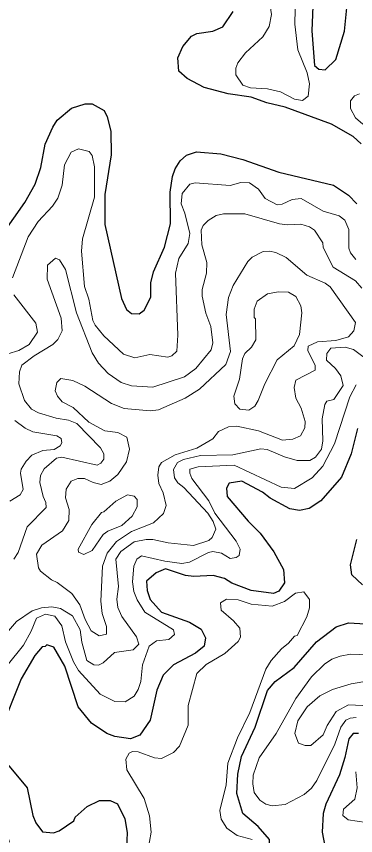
# Model space of a CAD drawing. Extents: x 763.2 to 816.8, y 7896.5 to 7952.7.
# Drawn here: x 778.802 to 780.355, y 7914.818 to 7918.568 of the extents above; entities that cross this region are included whole.
import ezdxf

# ---------------------------------------------------------------- set-up
doc = ezdxf.new("R2010")
doc.units = 0
doc.header["$LTSCALE"] = 0.064
doc.layers.add('1', color=7, linetype='Continuous', lineweight=25)
doc.layers.add('2', color=7, linetype='Continuous', lineweight=13)

msp = doc.modelspace()

# ---------------------------------------------------------------- linework, layer by layer
at = {"layer": '1'}
for points in [[(780.1632, 7918.7271), (780.1534, 7918.5015), (780.1663, 7918.3427), (780.1864, 7918.3267), (780.215, 7918.3234), (780.264, 7918.3707), (780.3042, 7918.5006), (780.3143, 7918.6067)], [(780.3806, 7917.985), (780.3428, 7918.0174), (780.2437, 7918.074), (780.0317, 7918.1522), (779.9488, 7918.1722), (779.8765, 7918.1983), (779.7704, 7918.2127), (779.662, 7918.2419), (779.5831, 7918.2838), (779.5447, 7918.3173), (779.5401, 7918.3781), (779.5634, 7918.4299), (779.6029, 7918.4775), (779.6282, 7918.4891), (779.7004, 7918.4993), (779.7473, 7918.5191), (779.7947, 7918.5904)], [(778.7388, 7917.5728), (778.8395, 7917.715), (778.887, 7917.8004), (778.9129, 7917.8761), (778.9339, 7917.9829), (778.9681, 7918.06), (778.9887, 7918.0919), (779.0542, 7918.1479), (779.1167, 7918.1669), (779.1487, 7918.168), (779.2032, 7918.1372), (779.2175, 7918.1084), (779.2345, 7918.0421), (779.2362, 7917.9344), (779.2065, 7917.7531), (779.2064, 7917.6146), (779.2833, 7917.2769), (779.3052, 7917.226), (779.3285, 7917.2075), (779.3644, 7917.206), (779.3869, 7917.2235), (779.4166, 7917.2818), (779.4171, 7917.3478), (779.4296, 7917.3988)], [(779.5286, 7917.8705), (779.5515, 7917.9067), (779.5801, 7917.9324), (779.6267, 7917.9481), (779.7376, 7917.9381), (779.8385, 7917.912), (780.0038, 7917.8543), (780.2526, 7917.7951), (780.3219, 7917.75), (780.3599, 7917.7103)], [(779.4296, 7917.3988), (779.4789, 7917.5113), (779.5073, 7917.6181), (779.5058, 7917.7627), (779.5156, 7917.8343), (779.5286, 7917.8705)], [(780.3638, 7916.6813), (780.3337, 7916.5656), (780.2905, 7916.4592), (780.1959, 7916.3495), (780.1426, 7916.3148), (780.0982, 7916.3053), (780.054, 7916.3135), (779.963, 7916.362), (779.9282, 7916.3904), (779.8337, 7916.4395), (779.7756, 7916.4312), (779.764, 7916.4078), (779.767, 7916.37), (779.8628, 7916.2571), (779.9183, 7916.2014), (779.9803, 7916.1167), (780.0243, 7916.036), (780.0284, 7915.9752), (780.0029, 7915.9363), (779.9793, 7915.9256), (779.8757, 7915.9398), (779.7886, 7915.9731), (779.7539, 7915.9942), (779.7025, 7916.0091), (779.6142, 7916.0031), (779.5756, 7916.0091), (779.4836, 7916.0384), (779.4409, 7916.0209), (779.3975, 7915.9819), (779.3996, 7915.9401), (779.4139, 7915.8991), (779.4655, 7915.8413), (779.5945, 7915.7954), (779.6479, 7915.7626), (779.6679, 7915.7232), (779.6614, 7915.685), (779.6223, 7915.6528), (779.5204, 7915.5993), (779.473, 7915.5523), (779.4446, 7915.4832), (779.4137, 7915.3469), (779.3667, 7915.2768), (779.3233, 7915.2614), (779.2527, 7915.2713), (779.216, 7915.2848), (779.1454, 7915.3326), (779.0845, 7915.4074), (779.0228, 7915.5927), (778.9731, 7915.6807)], [(780.3862, 7915.9653), (780.3371, 7916.0108), (780.3311, 7916.0576), (780.3608, 7916.1725)], [(779.909, 7914.8598), (779.8387, 7914.9186), (779.8115, 7915.0102), (779.815, 7915.0988), (779.8319, 7915.1792), (779.8949, 7915.314), (779.9515, 7915.4822), (779.9868, 7915.5238), (780.0728, 7915.5868), (780.1748, 7915.7051), (780.2659, 7915.7728), (780.3217, 7915.7922), (780.478, 7915.7824)], [(778.9731, 7915.6807), (778.9403, 7915.6903), (778.934, 7915.6828), (778.919, 7915.6814), (778.8863, 7915.6427), (778.8242, 7915.5349)], [(778.8242, 7915.5349), (778.728, 7915.294), (778.7203, 7915.2084), (778.7306, 7915.1819), (778.8512, 7915.0368), (778.8765, 7914.9098), (778.89, 7914.8762), (778.9214, 7914.835), (778.9711, 7914.8309), (778.9978, 7914.8399), (779.0643, 7914.886), (779.07, 7914.9026), (779.1252, 7914.9512), (779.1822, 7914.9782), (779.2304, 7914.9784), (779.2638, 7914.9637), (779.2974, 7914.8952), (779.3084, 7914.8316), (779.3052, 7914.7586)], [(780.3673, 7915.2857), (780.3441, 7915.2856), (780.3242, 7915.2606), (780.3059, 7915.1752), (780.2802, 7915.096), (780.2175, 7914.9623), (780.206, 7914.9195), (780.2011, 7914.8341), (780.2255, 7914.7059)], [(779.7737, 7914.5687), (779.7837, 7914.5843), (779.9188, 7914.6868), (779.9623, 7914.7503), (779.9596, 7914.8002), (779.909, 7914.8598)]]:
    msp.add_lwpolyline(points, dxfattribs=at)
at = {"layer": '2'}
for points in [[(780.0899, 7918.415), (780.0761, 7918.5319), (780.0792, 7918.6699), (780.0586, 7918.7345), (780.018, 7918.7537), (779.9958, 7918.7452), (779.9593, 7918.6931), (779.9579, 7918.6585), (779.9693, 7918.5757), (779.9587, 7918.5207), (779.9304, 7918.4748), (779.851, 7918.4003), (779.8157, 7918.3556), (779.8067, 7918.3313), (779.8068, 7918.3002), (779.8386, 7918.2523), (779.8733, 7918.2412), (779.9514, 7918.2361), (780.0114, 7918.223), (780.0751, 7918.1882), (780.1111, 7918.1822), (780.1369, 7918.2023), (780.1434, 7918.2594), (780.1333, 7918.309)], [(779.9958, 7916.9952), (780.0738, 7917.0589), (780.0971, 7917.1113), (780.1088, 7917.2106), (780.104, 7917.2434), (780.0814, 7917.2856), (780.0468, 7917.3059), (779.9995, 7917.3074), (779.9517, 7917.2983), (779.9045, 7917.2635), (779.8903, 7917.2278), (779.8904, 7917.1889), (779.8967, 7917.1833), (779.8972, 7917.087), (779.8787, 7917.0528), (779.8479, 7917.0247), (779.8363, 7916.9994), (779.8227, 7916.9075), (779.797, 7916.8299), (779.8015, 7916.7939), (779.825, 7916.7703), (779.8664, 7916.7652), (779.8931, 7916.7834), (779.909, 7916.8094), (779.9383, 7916.8857)], [(779.1464, 7916.2415), (779.1908, 7916.2964), (779.2026, 7916.2993), (779.2572, 7916.3486), (779.3099, 7916.3772), (779.3407, 7916.3708), (779.3544, 7916.3566), (779.3545, 7916.3231), (779.3316, 7916.2805), (779.2842, 7916.2365), (779.2205, 7916.2115), (779.1985, 7916.1964), (779.1478, 7916.1231), (779.1109, 7916.1045), (779.0856, 7916.1146), (779.0838, 7916.129)]]:
    msp.add_lwpolyline(points, close=True, dxfattribs=at)
for points in [[(780.3722, 7918.2125), (780.3497, 7918.2034), (780.3309, 7918.1804), (780.3309, 7918.1456), (780.3544, 7918.104), (780.3883, 7918.0746)], [(779.2916, 7917.0221), (779.2017, 7917.1055), (779.1621, 7917.1536), (779.1522, 7917.1757), (779.1325, 7917.2736), (779.1133, 7917.3315), (779.1, 7917.4923), (779.1049, 7917.549), (779.1588, 7917.7403), (779.1592, 7917.8797), (779.1489, 7917.9302), (779.1343, 7917.9496), (779.0858, 7917.9615), (779.053, 7917.9457), (779.0219, 7917.8874), (779.0109, 7917.795), (778.9911, 7917.7358), (778.9674, 7917.6991), (778.9011, 7917.6295), (778.8552, 7917.5589), (778.7844, 7917.3716)], [(780.3559, 7917.4549), (780.3315, 7917.486), (780.3243, 7917.5071), (780.3239, 7917.5925), (780.3059, 7917.6344), (780.2788, 7917.6553), (780.2053, 7917.676), (780.1049, 7917.7346), (780.0647, 7917.7298), (780.0181, 7917.7085), (779.9957, 7917.7055), (779.9399, 7917.7336), (779.9096, 7917.7763), (779.8693, 7917.8057), (779.8287, 7917.8067), (779.7796, 7917.7939), (779.6202, 7917.8052), (779.5951, 7917.8003), (779.5602, 7917.7574), (779.5563, 7917.7091), (779.573, 7917.6674), (779.5961, 7917.5738), (779.5876, 7917.5288), (779.5447, 7917.4589), (779.5306, 7917.3928), (779.5403, 7917.1086), (779.5354, 7917.0357), (779.5127, 7917.0139), (779.4952, 7917.0084), (779.4124, 7917.0197), (779.3434, 7917.0052), (779.2916, 7917.0221)], [(779.1864, 7916.5929), (779.0784, 7916.7049), (779.0409, 7916.7195), (778.9832, 7916.729), (778.903, 7916.7525), (778.8704, 7916.7697), (778.8385, 7916.81), (778.8128, 7916.8861), (778.8155, 7916.9404), (778.826, 7916.9705), (778.8824, 7917.0145), (778.9684, 7917.0657), (778.991, 7917.0885), (779.0109, 7917.1289), (779.0064, 7917.1869), (778.9424, 7917.3654), (778.944, 7917.4289), (778.981, 7917.4616), (778.9996, 7917.4535), (779.0264, 7917.4097), (779.0763, 7917.2104), (779.1487, 7917.0277), (779.1768, 7916.981), (779.2221, 7916.9336), (779.2813, 7916.8914), (779.3283, 7916.8768), (779.4263, 7916.8704), (779.5709, 7916.9178), (779.6229, 7916.9563), (779.694, 7917.0417), (779.7012, 7917.0741), (779.6913, 7917.1487), (779.6683, 7917.2086), (779.6521, 7917.2868), (779.6523, 7917.3173), (779.672, 7917.3927), (779.6734, 7917.4413), (779.65, 7917.5218), (779.6472, 7917.5888), (779.6573, 7917.6097), (779.6799, 7917.6341), (779.7168, 7917.6559), (779.7504, 7917.6643), (779.847, 7917.6642), (780.0061, 7917.6179), (780.0434, 7917.6132), (780.1033, 7917.6164), (780.1437, 7917.6045), (780.1659, 7917.5887), (780.204, 7917.5307), (780.2056, 7917.5095), (780.2525, 7917.4203), (780.3533, 7917.3572), (780.3828, 7917.3229)], [(778.9884, 7915.9766), (778.9629, 7915.9888), (778.912, 7916.0283), (778.9027, 7916.0436), (778.893, 7916.1061), (778.9175, 7916.1471), (779.0123, 7916.2124), (779.042, 7916.2607), (779.0438, 7916.3099), (779.0259, 7916.3636), (779.0291, 7916.4039), (779.0523, 7916.4404), (779.0832, 7916.4528), (779.1139, 7916.4527), (779.1536, 7916.4338), (779.1903, 7916.425), (779.2294, 7916.4398), (779.2666, 7916.47), (779.3058, 7916.5282), (779.32, 7916.5865), (779.307, 7916.641), (779.2664, 7916.6634), (779.2061, 7916.6701), (779.134, 7916.7097), (779.0611, 7916.7774), (779.011, 7916.8037), (778.9897, 7916.8295), (778.9787, 7916.8543), (778.9869, 7916.8919), (779.0058, 7916.9097), (779.0605, 7916.9015), (779.1146, 7916.8752), (779.2364, 7916.7964), (779.2954, 7916.7734), (779.4145, 7916.7619), (779.4515, 7916.7668), (779.5748, 7916.8195), (779.6401, 7916.8618), (779.7604, 7916.9745), (779.7819, 7917.0336), (779.7622, 7917.2033), (779.7719, 7917.2816), (779.7942, 7917.3365), (779.861, 7917.4454), (779.8806, 7917.465), (779.9319, 7917.4912), (779.9607, 7917.4931), (779.9894, 7917.4869), (780.0361, 7917.4639), (780.132, 7917.3837), (780.2152, 7917.3471), (780.2388, 7917.3304), (780.3537, 7917.1671), (780.3463, 7917.1287), (780.3218, 7917.1005), (780.2634, 7917.0847), (780.1796, 7917.0773), (780.1371, 7917.0582), (780.1359, 7917.0377), (780.1695, 7916.97), (780.1694, 7916.9476), (780.0816, 7916.9029), (780.073, 7916.8687), (780.0812, 7916.8201), (780.1053, 7916.7739), (780.1237, 7916.7135), (780.1221, 7916.6837), (780.1024, 7916.6475), (780.0679, 7916.6321), (780.0191, 7916.6271), (779.9095, 7916.6699), (779.8108, 7916.6927), (779.7721, 7916.6894), (779.7274, 7916.6672), (779.701, 7916.6337), (779.628, 7916.5913), (779.5289, 7916.5613), (779.4665, 7916.5252), (779.4532, 7916.5064), (779.4484, 7916.4678), (779.453, 7916.4296), (779.4733, 7916.3874), (779.4877, 7916.3291), (779.4754, 7916.2923), (779.4296, 7916.2489), (779.3282, 7916.2096), (779.26, 7916.1646), (779.217, 7916.11), (779.1958, 7916.0516), (779.1887, 7915.8911), (779.195, 7915.8347), (779.2147, 7915.7755), (779.2137, 7915.7392), (779.1799, 7915.7318), (779.1439, 7915.7551)], [(778.7894, 7917.2934), (778.8911, 7917.1636), (778.8975, 7917.1219), (778.8608, 7917.0654), (778.8129, 7917.0382), (778.7625, 7917.0227)], [(780.4348, 7916.9764), (780.3455, 7917.0428), (780.3072, 7917.0543), (780.2406, 7917.0491), (780.2226, 7917.0246), (780.2209, 7916.9941), (780.2627, 7916.9563), (780.2872, 7916.9226), (780.2978, 7916.8775), (780.2542, 7916.8139), (780.2226, 7916.806), (780.2143, 7916.7914), (780.201, 7916.7255), (780.2042, 7916.6247), (780.1981, 7916.5874), (780.1714, 7916.5501), (780.145, 7916.5344)], [(779.3894, 7915.8399), (779.3545, 7915.8964), (779.3399, 7915.9353), (779.3332, 7915.9796), (779.3394, 7916.0512), (779.3534, 7916.083), (779.3746, 7916.0977), (779.4805, 7916.074), (779.5591, 7916.0635), (779.5939, 7916.0698), (779.6812, 7916.1134), (779.7004, 7916.1176), (779.7407, 7916.11), (779.7806, 7916.0865), (779.8076, 7916.0907), (779.8216, 7916.0997), (779.8259, 7916.1296), (779.8079, 7916.1663), (779.7102, 7916.293), (779.6825, 7916.3496), (779.6048, 7916.4522), (779.5949, 7916.4764), (779.5955, 7916.4944), (779.6341, 7916.5054), (779.799, 7916.5135), (780.0131, 7916.4127), (780.0751, 7916.4073), (780.1562, 7916.4551), (780.2052, 7916.5092), (780.2577, 7916.6111), (780.3278, 7916.8266), (780.3572, 7916.8814)], [(778.7944, 7916.7175), (778.8412, 7916.6833), (778.8768, 7916.6658), (778.9863, 7916.6482), (779.0061, 7916.6348), (779.0092, 7916.6158), (779.0027, 7916.6026), (778.9746, 7916.5858), (778.9221, 7916.5813), (778.8721, 7916.5598), (778.8459, 7916.5322), (778.8228, 7916.4953), (778.82, 7916.4764), (778.8319, 7916.4025), (778.8183, 7916.3774), (778.7718, 7916.3483)], [(778.7904, 7916.0827), (778.8096, 7916.114), (778.8515, 7916.2304), (778.9384, 7916.32), (778.9371, 7916.342), (778.9245, 7916.3695), (778.9093, 7916.4348), (778.9113, 7916.4666), (778.9289, 7916.4971), (778.9845, 7916.5451), (779.0101, 7916.5498), (779.1714, 7916.5127), (779.1885, 7916.5221), (779.2016, 7916.5408), (779.2016, 7916.5654), (779.1864, 7916.5929)], [(780.145, 7916.5344), (780.0876, 7916.5351), (780.0285, 7916.5516), (779.9502, 7916.5857), (779.9214, 7916.5877), (779.7918, 7916.5614)], [(779.7918, 7916.5614), (779.645, 7916.5576), (779.5672, 7916.539), (779.5389, 7916.525), (779.5208, 7916.4932), (779.5257, 7916.4548), (779.5408, 7916.4329), (779.5687, 7916.4112), (779.6778, 7916.2939), (779.7022, 7916.2549), (779.7139, 7916.2201), (779.6983, 7916.1827), (779.6819, 7916.1691), (779.6117, 7916.1458), (779.4959, 7916.1572), (779.4269, 7916.1735), (779.3953, 7916.1735), (779.3409, 7916.1622), (779.2792, 7916.119), (779.2567, 7916.0828), (779.2691, 7915.9582), (779.261, 7915.8997), (779.2654, 7915.8619), (779.284, 7915.8202), (779.3512, 7915.728), (779.3626, 7915.6942), (779.336, 7915.6675), (779.2503, 7915.6558), (779.1996, 7915.6092), (779.1774, 7915.5986), (779.1558, 7915.5993), (779.1248, 7915.6197), (779.1015, 7915.7025), (779.0935, 7915.7604), (779.0579, 7915.8236), (779.0034, 7915.8575), (778.9642, 7915.8647), (778.9171, 7915.8611), (778.8731, 7915.8461), (778.8019, 7915.7981), (778.7303, 7915.7136)], [(779.1439, 7915.7551), (779.1165, 7915.8071), (779.0917, 7915.8738), (779.0557, 7915.9265), (778.9884, 7915.9766)], [(779.4035, 7914.748), (779.4187, 7914.8341), (779.4108, 7914.9083), (779.3862, 7914.9872), (779.3067, 7915.1181), (779.3021, 7915.1679), (779.3183, 7915.195), (779.3332, 7915.2022), (779.3585, 7915.202), (779.4337, 7915.1735), (779.4662, 7915.1713), (779.5216, 7915.1987), (779.5489, 7915.2276), (779.5876, 7915.3232), (779.5882, 7915.414), (779.627, 7915.5592), (779.6706, 7915.6006), (779.7561, 7915.6514), (779.8174, 7915.7064), (779.8277, 7915.7254), (779.8246, 7915.767), (779.796, 7915.8011), (779.7395, 7915.8501), (779.7356, 7915.884), (779.7635, 7915.9006), (779.8173, 7915.8974), (779.8762, 7915.8772), (779.9718, 7915.8679), (780.0294, 7915.8889), (780.0795, 7915.9268), (780.1181, 7915.9336), (780.1431, 7915.8988), (780.1434, 7915.8603), (780.1316, 7915.8195), (780.0868, 7915.7345), (780.0755, 7915.7306), (780.0478, 7915.6982), (780.0152, 7915.6722), (779.9673, 7915.619), (779.943, 7915.5802), (779.8698, 7915.3809), (779.8138, 7915.2658), (779.7703, 7915.149), (779.7619, 7915.0504), (779.7328, 7914.9334), (779.7391, 7914.8933), (779.7649, 7914.8513), (779.8129, 7914.8189), (779.8808, 7914.8006)], [(778.7703, 7914.7874), (778.7237, 7914.9452), (778.6447, 7915.0659), (778.6104, 7915.149), (778.6238, 7915.2891), (778.687, 7915.4054), (778.7588, 7915.5962), (778.8339, 7915.6893), (778.8695, 7915.7538), (778.8931, 7915.8133), (778.9345, 7915.8316), (778.9769, 7915.8228), (779.0093, 7915.7784), (779.0262, 7915.7053), (779.0624, 7915.6125), (779.0855, 7915.5731), (779.1857, 7915.4645), (779.252, 7915.431), (779.299, 7915.4294), (779.3401, 7915.456), (779.359, 7915.4864), (779.3708, 7915.5237), (779.3793, 7915.5999), (779.4088, 7915.6843)], [(779.4088, 7915.6843), (779.4434, 7915.7098), (779.499, 7915.7151), (779.5253, 7915.7378), (779.5209, 7915.7598), (779.3894, 7915.8399)], [(780.4137, 7915.6445), (780.3315, 7915.6476), (780.2837, 7915.6398), (780.2454, 7915.6261), (780.2126, 7915.6031), (780.1533, 7915.5438), (780.0811, 7915.4454)], [(780.4157, 7915.5258), (780.3343, 7915.5126), (780.2486, 7915.4865), (780.1908, 7915.4577), (780.1324, 7915.4076), (780.0894, 7915.3437), (780.0764, 7915.2859), (780.0932, 7915.2415), (780.1231, 7915.2304), (780.1499, 7915.2304), (780.2054, 7915.279), (780.2243, 7915.3211), (780.2654, 7915.386), (780.3217, 7915.4158), (780.4191, 7915.4114)], [(780.0811, 7915.4454), (779.9906, 7915.2845), (779.9137, 7915.1732), (779.8855, 7915.0937), (779.8839, 7915.0543), (779.8905, 7915.015)], [(779.8905, 7915.015), (779.9168, 7914.9804), (779.9434, 7914.9621), (779.9732, 7914.9541), (780.0324, 7914.9609), (780.1194, 7915.0058), (780.1524, 7915.0355), (780.1767, 7915.0698), (780.2587, 7915.2358), (780.2868, 7915.3146), (780.3097, 7915.3466), (780.3295, 7915.3561), (780.3571, 7915.3582)], [(780.4893, 7914.8102), (780.4623, 7914.8455), (780.4025, 7914.8785), (780.3205, 7914.8902), (780.2965, 7914.9105), (780.2998, 7914.9389), (780.3505, 7914.9842), (780.3619, 7915.036), (780.3555, 7915.1102)]]:
    msp.add_lwpolyline(points, dxfattribs=at)

doc.saveas('drawing.dxf')
